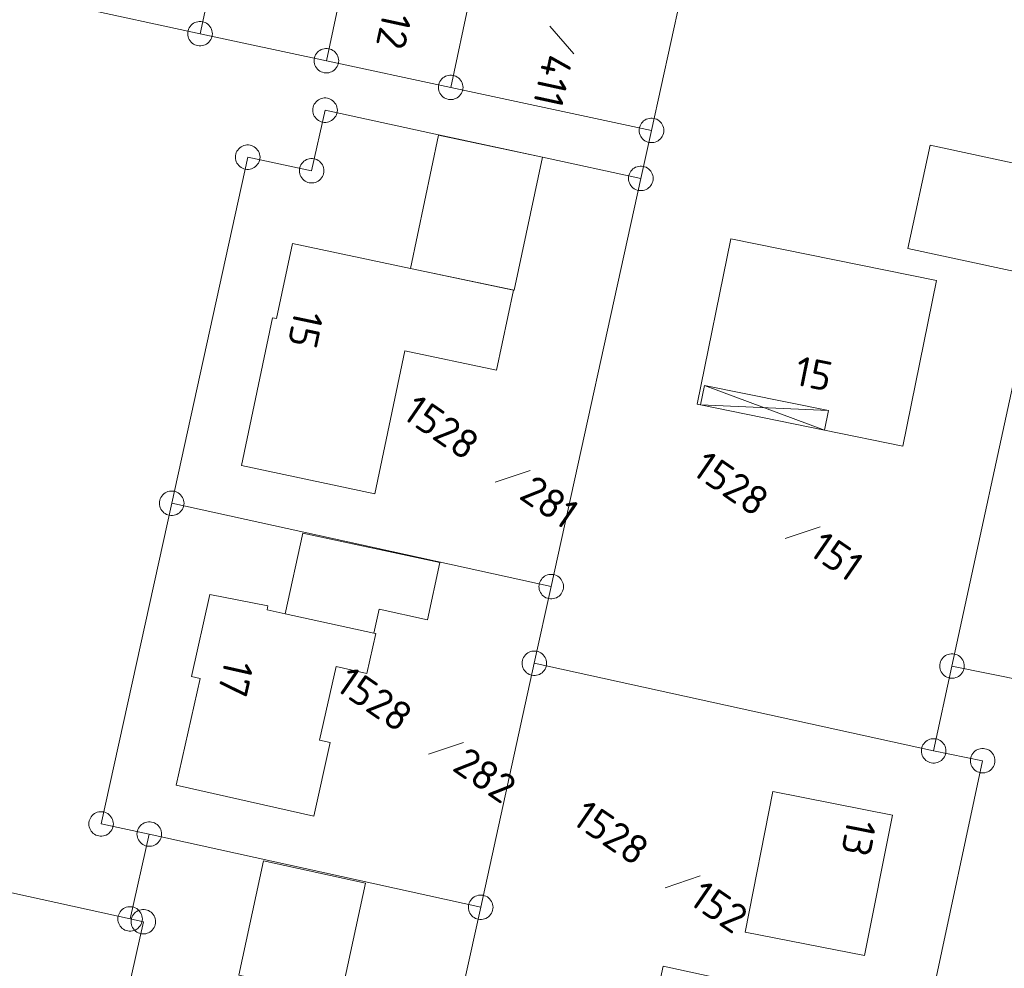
# Model space of a CAD drawing. Header units: metres. Extents: x 3425540 to 3446143, y 5432760 to 5444637.
# Tile 697 of 717: x 3445137 to 3445197, y 5435641 to 5435699. Entities that reach past the tile are written whole.
import ezdxf
from ezdxf.enums import TextEntityAlignment as Align

# ---------------------------------------------------------------- set-up
doc = ezdxf.new("R2010")
doc.units = ezdxf.units.M
for name, color, linetype, lineweight in [('B_Bestand', 9, 'Continuous', 18), ('B_Flurgrenzen', 9, 'Continuous', 18), ('B_Gleisachse', 9, 'Continuous', 25), ('Bestand_Neu_Strecke 3443', 9, 'Continuous', 18)]:
    doc.layers.add(name, color=color, linetype=linetype, lineweight=lineweight)
doc.styles.get("Standard").update_dxf_attribs({"font": 'isocpeur.ttf'})

msp = doc.modelspace()

# ---------------------------------------------------------------- linework, layer by layer
at = {"layer": 'B_Bestand'}
for p, q in [((3445178.608, 5435676.745), (3445185.928, 5435674.015)), ((3445178.365, 5435675.55), (3445185.928, 5435674.015)), ((3445178.365, 5435675.55), (3445186.168, 5435675.21))]:
    msp.add_line(p, q, dxfattribs=at)
for points in [[(3445160.659, 5435683.885), (3445162.373, 5435692.016), (3445168.71, 5435690.681), (3445166.995, 5435682.55), (3445160.659, 5435683.885)], [(3445198.864, 5435683.419), (3445200.22, 5435689.717), (3445192.377, 5435691.406), (3445191.021, 5435685.108), (3445198.864, 5435683.419)], [(3445158.485, 5435670.132), (3445160.327, 5435678.858), (3445165.922, 5435677.677), (3445166.952, 5435682.559), (3445160.659, 5435683.885), (3445153.461, 5435685.404), (3445152.495, 5435680.827), (3445152.25, 5435680.879), (3445150.344, 5435671.85), (3445158.485, 5435670.132)], [(3445186.168, 5435675.21), (3445185.928, 5435674.015), (3445190.719, 5435673.043), (3445192.771, 5435683.15), (3445180.217, 5435685.698), (3445178.165, 5435675.591), (3445178.365, 5435675.55), (3445178.608, 5435676.745), (3445186.168, 5435675.21)], [(3445153.02, 5435662.794), (3445154.086, 5435667.73), (3445162.459, 5435665.921), (3445161.707, 5435662.438), (3445158.75, 5435663.077), (3445158.436, 5435661.624)], [(3445146.36, 5435652.333), (3445154.762, 5435650.447), (3445155.77, 5435654.94), (3445155.113, 5435655.087), (3445156.12, 5435659.574), (3445157.999, 5435659.153), (3445158.548, 5435661.599), (3445158.436, 5435661.624), (3445153.02, 5435662.794), (3445151.907, 5435663.035), (3445151.959, 5435663.278), (3445148.42, 5435663.973), (3445147.303, 5435658.96), (3445147.821, 5435658.844), (3445146.36, 5435652.333)], [(3445188.381, 5435641.929), (3445190.071, 5435650.501), (3445182.769, 5435651.941), (3445181.079, 5435643.369), (3445188.381, 5435641.929)], [(3445150.179, 5435640.734), (3445152.98, 5435640.129), (3445156.413, 5435639.388), (3445157.92, 5435646.361), (3445151.686, 5435647.707), (3445150.179, 5435640.734)], [(3445181.895, 5435636.481), (3445182.63, 5435639.86), (3445176.082, 5435641.283), (3445175.347, 5435637.904), (3445181.895, 5435636.481)]]:
    msp.add_lwpolyline(points, dxfattribs=at)
for points, knots in [([(3445185.694, 5435750.747), (3445188.716, 5435748.583), (3445191.738, 5435746.419), (3445194.76, 5435744.255), (3445196.253, 5435743.186), (3445197.744, 5435742.112), (3445199.234, 5435741.038), (3445203.863, 5435737.702), (3445208.475, 5435734.341), (3445213.077, 5435730.967), (3445222.699, 5435723.913), (3445232.24, 5435716.75), (3445241.846, 5435709.674), (3445253.08, 5435701.4), (3445264.36, 5435693.19), (3445275.659, 5435685.003), (3445283.335, 5435679.441), (3445291.104, 5435674.012), (3445298.895, 5435668.608), (3445302.763, 5435665.926), (3445306.634, 5435663.244), (3445310.64, 5435660.775), (3445312.789, 5435659.451), (3445314.938, 5435658.126), (3445317.087, 5435656.801)], [0, 0, 0, 0, 0.06902, 0.06902, 0.06902, 0.103129, 0.103129, 0.103129, 0.209091, 0.209091, 0.209091, 0.430633, 0.430633, 0.430633, 0.689716, 0.689716, 0.689716, 0.865739, 0.865739, 0.865739, 0.953122, 0.953122, 0.953122, 1, 1, 1, 1]), ([(3445317.691, 5435657.684), (3445314.199, 5435659.95), (3445310.707, 5435662.216), (3445307.215, 5435664.482), (3445298.876, 5435669.893), (3445290.976, 5435675.952), (3445282.838, 5435681.661), (3445278.741, 5435684.535), (3445274.61, 5435687.362), (3445270.533, 5435690.264), (3445261.695, 5435696.555), (3445253.17, 5435703.273), (3445244.409, 5435709.669), (3445240.03, 5435712.867), (3445235.638, 5435716.046), (3445231.264, 5435719.251), (3445222.279, 5435725.835), (3445213.304, 5435732.431), (3445204.315, 5435739.009), (3445198.932, 5435742.949), (3445193.548, 5435746.889), (3445188.165, 5435750.828)], [0, 0, 0, 0, 0.078266, 0.078266, 0.078266, 0.265165, 0.265165, 0.265165, 0.359261, 0.359261, 0.359261, 0.563209, 0.563209, 0.563209, 0.665155, 0.665155, 0.665155, 0.874577, 0.874577, 0.874577, 1, 1, 1, 1])]:
    msp.add_open_spline(points, degree=3, knots=knots, dxfattribs=at)
at = {"layer": 'B_Flurgrenzen'}
for p, q in [((3445147.82, 5435698.219), (3445152.005, 5435717.713)), ((3445175.371, 5435692.31), (3445180.63, 5435716.38)), ((3445155.53, 5435696.569), (3445159.061, 5435713.036)), ((3445163.12, 5435694.94), (3445165.974, 5435708.269)), ((3445140.11, 5435699.879), (3445147.82, 5435698.219)), ((3445169.161, 5435698.685), (3445170.635, 5435696.984)), ((3445147.82, 5435698.219), (3445155.53, 5435696.569)), ((3445155.53, 5435696.569), (3445163.12, 5435694.94)), ((3445163.12, 5435694.94), (3445175.371, 5435692.31)), ((3445154.63, 5435689.849), (3445155.45, 5435693.549)), ((3445155.45, 5435693.549), (3445162.38, 5435692.049)), ((3445162.38, 5435692.049), (3445168.71, 5435690.681)), ((3445174.721, 5435689.38), (3445175.371, 5435692.31)), ((3445146.091, 5435669.549), (3445150.73, 5435690.679)), ((3445150.73, 5435690.679), (3445154.63, 5435689.849)), ((3445168.71, 5435690.681), (3445174.721, 5435689.38)), ((3445169.251, 5435664.459), (3445174.721, 5435689.38)), ((3445193.711, 5435659.61), (3445198.864, 5435683.419)), ((3445165.841, 5435670.826), (3445167.973, 5435671.543)), ((3445141.781, 5435649.969), (3445146.091, 5435669.549)), ((3445146.091, 5435669.549), (3445169.251, 5435664.459)), ((3445183.526, 5435667.392), (3445185.658, 5435668.109)), ((3445168.221, 5435659.779), (3445169.251, 5435664.459)), ((3445164.951, 5435644.879), (3445168.221, 5435659.779)), ((3445168.221, 5435659.779), (3445192.591, 5435654.43)), ((3445192.591, 5435654.43), (3445193.711, 5435659.61)), ((3445193.711, 5435659.61), (3445214.571, 5435655.3)), ((3445161.768, 5435654.228), (3445163.9, 5435654.945)), ((3445192.591, 5435654.43), (3445195.581, 5435653.83)), ((3445191.421, 5435634.41), (3445195.581, 5435653.83)), ((3445141.781, 5435649.969), (3445144.721, 5435649.349)), ((3445143.551, 5435644.169), (3445144.721, 5435649.349)), ((3445144.721, 5435649.349), (3445164.951, 5435644.879)), ((3445128.251, 5435647.529), (3445143.551, 5435644.169)), ((3445176.203, 5435646.073), (3445178.335, 5435646.791)), ((3445163.961, 5435640.379), (3445164.951, 5435644.879)), ((3445139.381, 5435621.389), (3445144.361, 5435643.999)), ((3445143.551, 5435644.169), (3445144.361, 5435643.999))]:
    msp.add_line(p, q, dxfattribs=at)
for points in [[(3445148.57, 5435698.219), (3445148.564, 5435698.313), (3445148.546, 5435698.402), (3445148.517, 5435698.497), (3445148.476, 5435698.579), (3445148.422, 5435698.656), (3445148.363, 5435698.733), (3445148.298, 5435698.798), (3445148.222, 5435698.851), (3445148.139, 5435698.898), (3445148.05, 5435698.928), (3445147.962, 5435698.951), (3445147.867, 5435698.963), (3445147.773, 5435698.963), (3445147.678, 5435698.951), (3445147.59, 5435698.928), (3445147.501, 5435698.898), (3445147.418, 5435698.851), (3445147.342, 5435698.798), (3445147.277, 5435698.733), (3445147.218, 5435698.656), (3445147.164, 5435698.579), (3445147.123, 5435698.497), (3445147.094, 5435698.402), (3445147.076, 5435698.313), (3445147.07, 5435698.219), (3445147.076, 5435698.125), (3445147.094, 5435698.036), (3445147.123, 5435697.941), (3445147.164, 5435697.859), (3445147.218, 5435697.782), (3445147.277, 5435697.705), (3445147.342, 5435697.64), (3445147.418, 5435697.587), (3445147.501, 5435697.54), (3445147.59, 5435697.51), (3445147.678, 5435697.487), (3445147.773, 5435697.475), (3445147.867, 5435697.475), (3445147.962, 5435697.487), (3445148.05, 5435697.51), (3445148.139, 5435697.54), (3445148.222, 5435697.587), (3445148.298, 5435697.64), (3445148.363, 5435697.705), (3445148.422, 5435697.782), (3445148.476, 5435697.859), (3445148.517, 5435697.941), (3445148.546, 5435698.036), (3445148.564, 5435698.125), (3445148.57, 5435698.219)], [(3445156.28, 5435696.569), (3445156.274, 5435696.663), (3445156.256, 5435696.752), (3445156.227, 5435696.847), (3445156.186, 5435696.929), (3445156.132, 5435697.006), (3445156.073, 5435697.083), (3445156.008, 5435697.148), (3445155.932, 5435697.201), (3445155.849, 5435697.248), (3445155.76, 5435697.278), (3445155.672, 5435697.301), (3445155.577, 5435697.313), (3445155.483, 5435697.313), (3445155.388, 5435697.301), (3445155.3, 5435697.278), (3445155.211, 5435697.248), (3445155.128, 5435697.201), (3445155.052, 5435697.148), (3445154.987, 5435697.083), (3445154.928, 5435697.006), (3445154.874, 5435696.929), (3445154.833, 5435696.847), (3445154.804, 5435696.752), (3445154.786, 5435696.663), (3445154.78, 5435696.569), (3445154.786, 5435696.475), (3445154.804, 5435696.386), (3445154.833, 5435696.291), (3445154.874, 5435696.209), (3445154.928, 5435696.132), (3445154.987, 5435696.055), (3445155.052, 5435695.99), (3445155.128, 5435695.937), (3445155.211, 5435695.89), (3445155.3, 5435695.86), (3445155.388, 5435695.837), (3445155.483, 5435695.825), (3445155.577, 5435695.825), (3445155.672, 5435695.837), (3445155.76, 5435695.86), (3445155.849, 5435695.89), (3445155.932, 5435695.937), (3445156.008, 5435695.99), (3445156.073, 5435696.055), (3445156.132, 5435696.132), (3445156.186, 5435696.209), (3445156.227, 5435696.291), (3445156.256, 5435696.386), (3445156.274, 5435696.475), (3445156.28, 5435696.569)], [(3445163.87, 5435694.94), (3445163.864, 5435695.034), (3445163.846, 5435695.123), (3445163.817, 5435695.218), (3445163.776, 5435695.3), (3445163.722, 5435695.377), (3445163.663, 5435695.454), (3445163.598, 5435695.519), (3445163.522, 5435695.572), (3445163.439, 5435695.619), (3445163.35, 5435695.649), (3445163.262, 5435695.672), (3445163.167, 5435695.684), (3445163.073, 5435695.684), (3445162.978, 5435695.672), (3445162.89, 5435695.649), (3445162.801, 5435695.619), (3445162.718, 5435695.572), (3445162.642, 5435695.519), (3445162.577, 5435695.454), (3445162.518, 5435695.377), (3445162.464, 5435695.3), (3445162.423, 5435695.218), (3445162.394, 5435695.123), (3445162.376, 5435695.034), (3445162.37, 5435694.94), (3445162.376, 5435694.846), (3445162.394, 5435694.757), (3445162.423, 5435694.662), (3445162.464, 5435694.58), (3445162.518, 5435694.503), (3445162.577, 5435694.426), (3445162.642, 5435694.361), (3445162.718, 5435694.308), (3445162.801, 5435694.261), (3445162.89, 5435694.231), (3445162.978, 5435694.208), (3445163.073, 5435694.196), (3445163.167, 5435694.196), (3445163.262, 5435694.208), (3445163.35, 5435694.231), (3445163.439, 5435694.261), (3445163.522, 5435694.308), (3445163.598, 5435694.361), (3445163.663, 5435694.426), (3445163.722, 5435694.503), (3445163.776, 5435694.58), (3445163.817, 5435694.662), (3445163.846, 5435694.757), (3445163.864, 5435694.846), (3445163.87, 5435694.94)], [(3445156.2, 5435693.549), (3445156.194, 5435693.643), (3445156.176, 5435693.732), (3445156.147, 5435693.827), (3445156.106, 5435693.909), (3445156.052, 5435693.986), (3445155.993, 5435694.063), (3445155.928, 5435694.128), (3445155.852, 5435694.181), (3445155.769, 5435694.228), (3445155.68, 5435694.258), (3445155.592, 5435694.281), (3445155.497, 5435694.293), (3445155.403, 5435694.293), (3445155.308, 5435694.281), (3445155.22, 5435694.258), (3445155.131, 5435694.228), (3445155.048, 5435694.181), (3445154.972, 5435694.128), (3445154.907, 5435694.063), (3445154.848, 5435693.986), (3445154.794, 5435693.909), (3445154.753, 5435693.827), (3445154.724, 5435693.732), (3445154.706, 5435693.643), (3445154.7, 5435693.549), (3445154.706, 5435693.455), (3445154.724, 5435693.366), (3445154.753, 5435693.271), (3445154.794, 5435693.189), (3445154.848, 5435693.112), (3445154.907, 5435693.035), (3445154.972, 5435692.97), (3445155.048, 5435692.917), (3445155.131, 5435692.87), (3445155.22, 5435692.84), (3445155.308, 5435692.817), (3445155.403, 5435692.805), (3445155.497, 5435692.805), (3445155.592, 5435692.817), (3445155.68, 5435692.84), (3445155.769, 5435692.87), (3445155.852, 5435692.917), (3445155.928, 5435692.97), (3445155.993, 5435693.035), (3445156.052, 5435693.112), (3445156.106, 5435693.189), (3445156.147, 5435693.271), (3445156.176, 5435693.366), (3445156.194, 5435693.455), (3445156.2, 5435693.549)], [(3445176.121, 5435692.31), (3445176.115, 5435692.404), (3445176.097, 5435692.493), (3445176.068, 5435692.588), (3445176.027, 5435692.67), (3445175.973, 5435692.747), (3445175.914, 5435692.824), (3445175.849, 5435692.889), (3445175.773, 5435692.942), (3445175.69, 5435692.989), (3445175.601, 5435693.019), (3445175.513, 5435693.042), (3445175.418, 5435693.054), (3445175.324, 5435693.054), (3445175.229, 5435693.042), (3445175.141, 5435693.019), (3445175.052, 5435692.989), (3445174.969, 5435692.942), (3445174.893, 5435692.889), (3445174.828, 5435692.824), (3445174.769, 5435692.747), (3445174.715, 5435692.67), (3445174.674, 5435692.588), (3445174.645, 5435692.493), (3445174.627, 5435692.404), (3445174.621, 5435692.31), (3445174.627, 5435692.216), (3445174.645, 5435692.127), (3445174.674, 5435692.032), (3445174.715, 5435691.95), (3445174.769, 5435691.873), (3445174.828, 5435691.796), (3445174.893, 5435691.731), (3445174.969, 5435691.678), (3445175.052, 5435691.631), (3445175.141, 5435691.601), (3445175.229, 5435691.578), (3445175.324, 5435691.566), (3445175.418, 5435691.566), (3445175.513, 5435691.578), (3445175.601, 5435691.601), (3445175.69, 5435691.631), (3445175.773, 5435691.678), (3445175.849, 5435691.731), (3445175.914, 5435691.796), (3445175.973, 5435691.873), (3445176.027, 5435691.95), (3445176.068, 5435692.032), (3445176.097, 5435692.127), (3445176.115, 5435692.216), (3445176.121, 5435692.31)], [(3445151.48, 5435690.679), (3445151.474, 5435690.773), (3445151.456, 5435690.862), (3445151.427, 5435690.957), (3445151.386, 5435691.039), (3445151.332, 5435691.116), (3445151.273, 5435691.193), (3445151.208, 5435691.258), (3445151.132, 5435691.311), (3445151.049, 5435691.358), (3445150.96, 5435691.388), (3445150.872, 5435691.411), (3445150.777, 5435691.423), (3445150.683, 5435691.423), (3445150.588, 5435691.411), (3445150.5, 5435691.388), (3445150.411, 5435691.358), (3445150.328, 5435691.311), (3445150.252, 5435691.258), (3445150.187, 5435691.193), (3445150.128, 5435691.116), (3445150.074, 5435691.039), (3445150.033, 5435690.957), (3445150.004, 5435690.862), (3445149.986, 5435690.773), (3445149.98, 5435690.679), (3445149.986, 5435690.585), (3445150.004, 5435690.496), (3445150.033, 5435690.401), (3445150.074, 5435690.319), (3445150.128, 5435690.242), (3445150.187, 5435690.165), (3445150.252, 5435690.1), (3445150.328, 5435690.047), (3445150.411, 5435690), (3445150.5, 5435689.97), (3445150.588, 5435689.947), (3445150.683, 5435689.935), (3445150.777, 5435689.935), (3445150.872, 5435689.947), (3445150.96, 5435689.97), (3445151.049, 5435690), (3445151.132, 5435690.047), (3445151.208, 5435690.1), (3445151.273, 5435690.165), (3445151.332, 5435690.242), (3445151.386, 5435690.319), (3445151.427, 5435690.401), (3445151.456, 5435690.496), (3445151.474, 5435690.585), (3445151.48, 5435690.679)], [(3445155.38, 5435689.849), (3445155.374, 5435689.943), (3445155.356, 5435690.032), (3445155.327, 5435690.127), (3445155.286, 5435690.209), (3445155.232, 5435690.286), (3445155.173, 5435690.363), (3445155.108, 5435690.428), (3445155.032, 5435690.481), (3445154.949, 5435690.528), (3445154.86, 5435690.558), (3445154.772, 5435690.581), (3445154.677, 5435690.593), (3445154.583, 5435690.593), (3445154.488, 5435690.581), (3445154.4, 5435690.558), (3445154.311, 5435690.528), (3445154.228, 5435690.481), (3445154.152, 5435690.428), (3445154.087, 5435690.363), (3445154.028, 5435690.286), (3445153.974, 5435690.209), (3445153.933, 5435690.127), (3445153.904, 5435690.032), (3445153.886, 5435689.943), (3445153.88, 5435689.849), (3445153.886, 5435689.755), (3445153.904, 5435689.666), (3445153.933, 5435689.571), (3445153.974, 5435689.489), (3445154.028, 5435689.412), (3445154.087, 5435689.335), (3445154.152, 5435689.27), (3445154.228, 5435689.217), (3445154.311, 5435689.17), (3445154.4, 5435689.14), (3445154.488, 5435689.117), (3445154.583, 5435689.105), (3445154.677, 5435689.105), (3445154.772, 5435689.117), (3445154.86, 5435689.14), (3445154.949, 5435689.17), (3445155.032, 5435689.217), (3445155.108, 5435689.27), (3445155.173, 5435689.335), (3445155.232, 5435689.412), (3445155.286, 5435689.489), (3445155.327, 5435689.571), (3445155.356, 5435689.666), (3445155.374, 5435689.755), (3445155.38, 5435689.849)], [(3445175.471, 5435689.38), (3445175.465, 5435689.474), (3445175.447, 5435689.563), (3445175.418, 5435689.658), (3445175.377, 5435689.74), (3445175.323, 5435689.817), (3445175.264, 5435689.894), (3445175.199, 5435689.959), (3445175.123, 5435690.012), (3445175.04, 5435690.059), (3445174.951, 5435690.089), (3445174.863, 5435690.112), (3445174.768, 5435690.124), (3445174.674, 5435690.124), (3445174.579, 5435690.112), (3445174.491, 5435690.089), (3445174.402, 5435690.059), (3445174.319, 5435690.012), (3445174.243, 5435689.959), (3445174.178, 5435689.894), (3445174.119, 5435689.817), (3445174.065, 5435689.74), (3445174.024, 5435689.658), (3445173.995, 5435689.563), (3445173.977, 5435689.474), (3445173.971, 5435689.38), (3445173.977, 5435689.286), (3445173.995, 5435689.197), (3445174.024, 5435689.102), (3445174.065, 5435689.02), (3445174.119, 5435688.943), (3445174.178, 5435688.866), (3445174.243, 5435688.801), (3445174.319, 5435688.748), (3445174.402, 5435688.701), (3445174.491, 5435688.671), (3445174.579, 5435688.648), (3445174.674, 5435688.636), (3445174.768, 5435688.636), (3445174.863, 5435688.648), (3445174.951, 5435688.671), (3445175.04, 5435688.701), (3445175.123, 5435688.748), (3445175.199, 5435688.801), (3445175.264, 5435688.866), (3445175.323, 5435688.943), (3445175.377, 5435689.02), (3445175.418, 5435689.102), (3445175.447, 5435689.197), (3445175.465, 5435689.286), (3445175.471, 5435689.38)], [(3445146.841, 5435669.549), (3445146.835, 5435669.643), (3445146.817, 5435669.732), (3445146.788, 5435669.827), (3445146.747, 5435669.909), (3445146.693, 5435669.986), (3445146.634, 5435670.063), (3445146.569, 5435670.128), (3445146.493, 5435670.181), (3445146.41, 5435670.228), (3445146.321, 5435670.258), (3445146.233, 5435670.281), (3445146.138, 5435670.293), (3445146.044, 5435670.293), (3445145.949, 5435670.281), (3445145.861, 5435670.258), (3445145.772, 5435670.228), (3445145.689, 5435670.181), (3445145.613, 5435670.128), (3445145.548, 5435670.063), (3445145.489, 5435669.986), (3445145.435, 5435669.909), (3445145.394, 5435669.827), (3445145.365, 5435669.732), (3445145.347, 5435669.643), (3445145.341, 5435669.549), (3445145.347, 5435669.455), (3445145.365, 5435669.366), (3445145.394, 5435669.271), (3445145.435, 5435669.189), (3445145.489, 5435669.112), (3445145.548, 5435669.035), (3445145.613, 5435668.97), (3445145.689, 5435668.917), (3445145.772, 5435668.87), (3445145.861, 5435668.84), (3445145.949, 5435668.817), (3445146.044, 5435668.805), (3445146.138, 5435668.805), (3445146.233, 5435668.817), (3445146.321, 5435668.84), (3445146.41, 5435668.87), (3445146.493, 5435668.917), (3445146.569, 5435668.97), (3445146.634, 5435669.035), (3445146.693, 5435669.112), (3445146.747, 5435669.189), (3445146.788, 5435669.271), (3445146.817, 5435669.366), (3445146.835, 5435669.455), (3445146.841, 5435669.549)], [(3445170.001, 5435664.459), (3445169.995, 5435664.553), (3445169.977, 5435664.642), (3445169.948, 5435664.737), (3445169.907, 5435664.819), (3445169.853, 5435664.896), (3445169.794, 5435664.973), (3445169.729, 5435665.038), (3445169.653, 5435665.091), (3445169.57, 5435665.138), (3445169.481, 5435665.168), (3445169.393, 5435665.191), (3445169.298, 5435665.203), (3445169.204, 5435665.203), (3445169.109, 5435665.191), (3445169.021, 5435665.168), (3445168.932, 5435665.138), (3445168.849, 5435665.091), (3445168.773, 5435665.038), (3445168.708, 5435664.973), (3445168.649, 5435664.896), (3445168.595, 5435664.819), (3445168.554, 5435664.737), (3445168.525, 5435664.642), (3445168.507, 5435664.553), (3445168.501, 5435664.459), (3445168.507, 5435664.365), (3445168.525, 5435664.276), (3445168.554, 5435664.181), (3445168.595, 5435664.099), (3445168.649, 5435664.022), (3445168.708, 5435663.945), (3445168.773, 5435663.88), (3445168.849, 5435663.827), (3445168.932, 5435663.78), (3445169.021, 5435663.75), (3445169.109, 5435663.727), (3445169.204, 5435663.715), (3445169.298, 5435663.715), (3445169.393, 5435663.727), (3445169.481, 5435663.75), (3445169.57, 5435663.78), (3445169.653, 5435663.827), (3445169.729, 5435663.88), (3445169.794, 5435663.945), (3445169.853, 5435664.022), (3445169.907, 5435664.099), (3445169.948, 5435664.181), (3445169.977, 5435664.276), (3445169.995, 5435664.365), (3445170.001, 5435664.459)], [(3445168.971, 5435659.779), (3445168.965, 5435659.873), (3445168.947, 5435659.962), (3445168.918, 5435660.057), (3445168.877, 5435660.139), (3445168.823, 5435660.216), (3445168.764, 5435660.293), (3445168.699, 5435660.358), (3445168.623, 5435660.411), (3445168.54, 5435660.458), (3445168.451, 5435660.488), (3445168.363, 5435660.511), (3445168.268, 5435660.523), (3445168.174, 5435660.523), (3445168.079, 5435660.511), (3445167.991, 5435660.488), (3445167.902, 5435660.458), (3445167.819, 5435660.411), (3445167.743, 5435660.358), (3445167.678, 5435660.293), (3445167.619, 5435660.216), (3445167.565, 5435660.139), (3445167.524, 5435660.057), (3445167.495, 5435659.962), (3445167.477, 5435659.873), (3445167.471, 5435659.779), (3445167.477, 5435659.685), (3445167.495, 5435659.596), (3445167.524, 5435659.501), (3445167.565, 5435659.419), (3445167.619, 5435659.342), (3445167.678, 5435659.265), (3445167.743, 5435659.2), (3445167.819, 5435659.147), (3445167.902, 5435659.1), (3445167.991, 5435659.07), (3445168.079, 5435659.047), (3445168.174, 5435659.035), (3445168.268, 5435659.035), (3445168.363, 5435659.047), (3445168.451, 5435659.07), (3445168.54, 5435659.1), (3445168.623, 5435659.147), (3445168.699, 5435659.2), (3445168.764, 5435659.265), (3445168.823, 5435659.342), (3445168.877, 5435659.419), (3445168.918, 5435659.501), (3445168.947, 5435659.596), (3445168.965, 5435659.685), (3445168.971, 5435659.779)], [(3445194.461, 5435659.61), (3445194.455, 5435659.704), (3445194.437, 5435659.793), (3445194.408, 5435659.888), (3445194.367, 5435659.97), (3445194.313, 5435660.047), (3445194.254, 5435660.124), (3445194.189, 5435660.189), (3445194.113, 5435660.242), (3445194.03, 5435660.289), (3445193.941, 5435660.319), (3445193.853, 5435660.342), (3445193.758, 5435660.354), (3445193.664, 5435660.354), (3445193.569, 5435660.342), (3445193.481, 5435660.319), (3445193.392, 5435660.289), (3445193.309, 5435660.242), (3445193.233, 5435660.189), (3445193.168, 5435660.124), (3445193.109, 5435660.047), (3445193.055, 5435659.97), (3445193.014, 5435659.888), (3445192.985, 5435659.793), (3445192.967, 5435659.704), (3445192.961, 5435659.61), (3445192.967, 5435659.516), (3445192.985, 5435659.427), (3445193.014, 5435659.332), (3445193.055, 5435659.25), (3445193.109, 5435659.173), (3445193.168, 5435659.096), (3445193.233, 5435659.031), (3445193.309, 5435658.978), (3445193.392, 5435658.931), (3445193.481, 5435658.901), (3445193.569, 5435658.878), (3445193.664, 5435658.866), (3445193.758, 5435658.866), (3445193.853, 5435658.878), (3445193.941, 5435658.901), (3445194.03, 5435658.931), (3445194.113, 5435658.978), (3445194.189, 5435659.031), (3445194.254, 5435659.096), (3445194.313, 5435659.173), (3445194.367, 5435659.25), (3445194.408, 5435659.332), (3445194.437, 5435659.427), (3445194.455, 5435659.516), (3445194.461, 5435659.61)], [(3445193.341, 5435654.43), (3445193.335, 5435654.524), (3445193.317, 5435654.613), (3445193.288, 5435654.708), (3445193.247, 5435654.79), (3445193.193, 5435654.867), (3445193.134, 5435654.944), (3445193.069, 5435655.009), (3445192.993, 5435655.062), (3445192.91, 5435655.109), (3445192.821, 5435655.139), (3445192.733, 5435655.162), (3445192.638, 5435655.174), (3445192.544, 5435655.174), (3445192.449, 5435655.162), (3445192.361, 5435655.139), (3445192.272, 5435655.109), (3445192.189, 5435655.062), (3445192.113, 5435655.009), (3445192.048, 5435654.944), (3445191.989, 5435654.867), (3445191.935, 5435654.79), (3445191.894, 5435654.708), (3445191.865, 5435654.613), (3445191.847, 5435654.524), (3445191.841, 5435654.43), (3445191.847, 5435654.336), (3445191.865, 5435654.247), (3445191.894, 5435654.152), (3445191.935, 5435654.07), (3445191.989, 5435653.993), (3445192.048, 5435653.916), (3445192.113, 5435653.851), (3445192.189, 5435653.798), (3445192.272, 5435653.751), (3445192.361, 5435653.721), (3445192.449, 5435653.698), (3445192.544, 5435653.686), (3445192.638, 5435653.686), (3445192.733, 5435653.698), (3445192.821, 5435653.721), (3445192.91, 5435653.751), (3445192.993, 5435653.798), (3445193.069, 5435653.851), (3445193.134, 5435653.916), (3445193.193, 5435653.993), (3445193.247, 5435654.07), (3445193.288, 5435654.152), (3445193.317, 5435654.247), (3445193.335, 5435654.336), (3445193.341, 5435654.43)], [(3445196.331, 5435653.83), (3445196.325, 5435653.924), (3445196.307, 5435654.013), (3445196.278, 5435654.108), (3445196.237, 5435654.19), (3445196.183, 5435654.267), (3445196.124, 5435654.344), (3445196.059, 5435654.409), (3445195.983, 5435654.462), (3445195.9, 5435654.509), (3445195.811, 5435654.539), (3445195.723, 5435654.562), (3445195.628, 5435654.574), (3445195.534, 5435654.574), (3445195.439, 5435654.562), (3445195.351, 5435654.539), (3445195.262, 5435654.509), (3445195.179, 5435654.462), (3445195.103, 5435654.409), (3445195.038, 5435654.344), (3445194.979, 5435654.267), (3445194.925, 5435654.19), (3445194.884, 5435654.108), (3445194.855, 5435654.013), (3445194.837, 5435653.924), (3445194.831, 5435653.83), (3445194.837, 5435653.736), (3445194.855, 5435653.647), (3445194.884, 5435653.552), (3445194.925, 5435653.47), (3445194.979, 5435653.393), (3445195.038, 5435653.316), (3445195.103, 5435653.251), (3445195.179, 5435653.198), (3445195.262, 5435653.151), (3445195.351, 5435653.121), (3445195.439, 5435653.098), (3445195.534, 5435653.086), (3445195.628, 5435653.086), (3445195.723, 5435653.098), (3445195.811, 5435653.121), (3445195.9, 5435653.151), (3445195.983, 5435653.198), (3445196.059, 5435653.251), (3445196.124, 5435653.316), (3445196.183, 5435653.393), (3445196.237, 5435653.47), (3445196.278, 5435653.552), (3445196.307, 5435653.647), (3445196.325, 5435653.736), (3445196.331, 5435653.83)], [(3445142.531, 5435649.969), (3445142.525, 5435650.063), (3445142.507, 5435650.152), (3445142.478, 5435650.247), (3445142.437, 5435650.329), (3445142.383, 5435650.406), (3445142.324, 5435650.483), (3445142.259, 5435650.548), (3445142.183, 5435650.601), (3445142.1, 5435650.648), (3445142.011, 5435650.678), (3445141.923, 5435650.701), (3445141.828, 5435650.713), (3445141.734, 5435650.713), (3445141.639, 5435650.701), (3445141.551, 5435650.678), (3445141.462, 5435650.648), (3445141.379, 5435650.601), (3445141.303, 5435650.548), (3445141.238, 5435650.483), (3445141.179, 5435650.406), (3445141.125, 5435650.329), (3445141.084, 5435650.247), (3445141.055, 5435650.152), (3445141.037, 5435650.063), (3445141.031, 5435649.969), (3445141.037, 5435649.875), (3445141.055, 5435649.786), (3445141.084, 5435649.691), (3445141.125, 5435649.609), (3445141.179, 5435649.532), (3445141.238, 5435649.455), (3445141.303, 5435649.39), (3445141.379, 5435649.337), (3445141.462, 5435649.29), (3445141.551, 5435649.26), (3445141.639, 5435649.237), (3445141.734, 5435649.225), (3445141.828, 5435649.225), (3445141.923, 5435649.237), (3445142.011, 5435649.26), (3445142.1, 5435649.29), (3445142.183, 5435649.337), (3445142.259, 5435649.39), (3445142.324, 5435649.455), (3445142.383, 5435649.532), (3445142.437, 5435649.609), (3445142.478, 5435649.691), (3445142.507, 5435649.786), (3445142.525, 5435649.875), (3445142.531, 5435649.969)], [(3445145.471, 5435649.349), (3445145.465, 5435649.443), (3445145.447, 5435649.532), (3445145.418, 5435649.627), (3445145.377, 5435649.709), (3445145.323, 5435649.786), (3445145.264, 5435649.863), (3445145.199, 5435649.928), (3445145.123, 5435649.981), (3445145.04, 5435650.028), (3445144.951, 5435650.058), (3445144.863, 5435650.081), (3445144.768, 5435650.093), (3445144.674, 5435650.093), (3445144.579, 5435650.081), (3445144.491, 5435650.058), (3445144.402, 5435650.028), (3445144.319, 5435649.981), (3445144.243, 5435649.928), (3445144.178, 5435649.863), (3445144.119, 5435649.786), (3445144.065, 5435649.709), (3445144.024, 5435649.627), (3445143.995, 5435649.532), (3445143.977, 5435649.443), (3445143.971, 5435649.349), (3445143.977, 5435649.255), (3445143.995, 5435649.166), (3445144.024, 5435649.071), (3445144.065, 5435648.989), (3445144.119, 5435648.912), (3445144.178, 5435648.835), (3445144.243, 5435648.77), (3445144.319, 5435648.717), (3445144.402, 5435648.67), (3445144.491, 5435648.64), (3445144.579, 5435648.617), (3445144.674, 5435648.605), (3445144.768, 5435648.605), (3445144.863, 5435648.617), (3445144.951, 5435648.64), (3445145.04, 5435648.67), (3445145.123, 5435648.717), (3445145.199, 5435648.77), (3445145.264, 5435648.835), (3445145.323, 5435648.912), (3445145.377, 5435648.989), (3445145.418, 5435649.071), (3445145.447, 5435649.166), (3445145.465, 5435649.255), (3445145.471, 5435649.349)], [(3445165.701, 5435644.879), (3445165.695, 5435644.973), (3445165.677, 5435645.062), (3445165.648, 5435645.157), (3445165.607, 5435645.239), (3445165.553, 5435645.316), (3445165.494, 5435645.393), (3445165.429, 5435645.458), (3445165.353, 5435645.511), (3445165.27, 5435645.558), (3445165.181, 5435645.588), (3445165.093, 5435645.611), (3445164.998, 5435645.623), (3445164.904, 5435645.623), (3445164.809, 5435645.611), (3445164.721, 5435645.588), (3445164.632, 5435645.558), (3445164.549, 5435645.511), (3445164.473, 5435645.458), (3445164.408, 5435645.393), (3445164.349, 5435645.316), (3445164.295, 5435645.239), (3445164.254, 5435645.157), (3445164.225, 5435645.062), (3445164.207, 5435644.973), (3445164.201, 5435644.879), (3445164.207, 5435644.785), (3445164.225, 5435644.696), (3445164.254, 5435644.601), (3445164.295, 5435644.519), (3445164.349, 5435644.442), (3445164.408, 5435644.365), (3445164.473, 5435644.3), (3445164.549, 5435644.247), (3445164.632, 5435644.2), (3445164.721, 5435644.17), (3445164.809, 5435644.147), (3445164.904, 5435644.135), (3445164.998, 5435644.135), (3445165.093, 5435644.147), (3445165.181, 5435644.17), (3445165.27, 5435644.2), (3445165.353, 5435644.247), (3445165.429, 5435644.3), (3445165.494, 5435644.365), (3445165.553, 5435644.442), (3445165.607, 5435644.519), (3445165.648, 5435644.601), (3445165.677, 5435644.696), (3445165.695, 5435644.785), (3445165.701, 5435644.879)], [(3445144.301, 5435644.169), (3445144.295, 5435644.263), (3445144.277, 5435644.352), (3445144.248, 5435644.447), (3445144.207, 5435644.529), (3445144.153, 5435644.606), (3445144.094, 5435644.683), (3445144.029, 5435644.748), (3445143.953, 5435644.801), (3445143.87, 5435644.848), (3445143.781, 5435644.878), (3445143.693, 5435644.901), (3445143.598, 5435644.913), (3445143.504, 5435644.913), (3445143.409, 5435644.901), (3445143.321, 5435644.878), (3445143.232, 5435644.848), (3445143.149, 5435644.801), (3445143.073, 5435644.748), (3445143.008, 5435644.683), (3445142.949, 5435644.606), (3445142.895, 5435644.529), (3445142.854, 5435644.447), (3445142.825, 5435644.352), (3445142.807, 5435644.263), (3445142.801, 5435644.169), (3445142.807, 5435644.075), (3445142.825, 5435643.986), (3445142.854, 5435643.891), (3445142.895, 5435643.809), (3445142.949, 5435643.732), (3445143.008, 5435643.655), (3445143.073, 5435643.59), (3445143.149, 5435643.537), (3445143.232, 5435643.49), (3445143.321, 5435643.46), (3445143.409, 5435643.437), (3445143.504, 5435643.425), (3445143.598, 5435643.425), (3445143.693, 5435643.437), (3445143.781, 5435643.46), (3445143.87, 5435643.49), (3445143.953, 5435643.537), (3445144.029, 5435643.59), (3445144.094, 5435643.655), (3445144.153, 5435643.732), (3445144.207, 5435643.809), (3445144.248, 5435643.891), (3445144.277, 5435643.986), (3445144.295, 5435644.075), (3445144.301, 5435644.169)], [(3445145.111, 5435643.999), (3445145.105, 5435644.093), (3445145.087, 5435644.182), (3445145.058, 5435644.277), (3445145.017, 5435644.359), (3445144.963, 5435644.436), (3445144.904, 5435644.513), (3445144.839, 5435644.578), (3445144.763, 5435644.631), (3445144.68, 5435644.678), (3445144.591, 5435644.708), (3445144.503, 5435644.731), (3445144.408, 5435644.743), (3445144.314, 5435644.743), (3445144.219, 5435644.731), (3445144.131, 5435644.708), (3445144.042, 5435644.678), (3445143.959, 5435644.631), (3445143.883, 5435644.578), (3445143.818, 5435644.513), (3445143.759, 5435644.436), (3445143.705, 5435644.359), (3445143.664, 5435644.277), (3445143.635, 5435644.182), (3445143.617, 5435644.093), (3445143.611, 5435643.999), (3445143.617, 5435643.905), (3445143.635, 5435643.816), (3445143.664, 5435643.721), (3445143.705, 5435643.639), (3445143.759, 5435643.562), (3445143.818, 5435643.485), (3445143.883, 5435643.42), (3445143.959, 5435643.367), (3445144.042, 5435643.32), (3445144.131, 5435643.29), (3445144.219, 5435643.267), (3445144.314, 5435643.255), (3445144.408, 5435643.255), (3445144.503, 5435643.267), (3445144.591, 5435643.29), (3445144.68, 5435643.32), (3445144.763, 5435643.367), (3445144.839, 5435643.42), (3445144.904, 5435643.485), (3445144.963, 5435643.562), (3445145.017, 5435643.639), (3445145.058, 5435643.721), (3445145.087, 5435643.816), (3445145.105, 5435643.905), (3445145.111, 5435643.999)]]:
    msp.add_lwpolyline(points, dxfattribs=at)
at = {"layer": 'B_Gleisachse'}
msp.add_arc((3418110.2, 5396088.131), 48008.096, 55.4881178, 55.6812389, dxfattribs=at)
at = {"layer": 'Bestand_Neu_Strecke 3443'}
for radius in [48012.446, 48011.946]:
    msp.add_arc((3418110.2, 5396088.131), radius, 55.4881178, 55.6812389, dxfattribs=at)

# ---------------------------------------------------------------- texts
at = {"layer": 'B_Bestand'}
for s, rotation, p in [('15', 258.09073, (3445154.259, 5435680.152)), ('15', 348.51884, (3445185.272, 5435677.461)), ('17', 257.34491, (3445149.991, 5435658.834)), ('13', 258.85414, (3445188.018, 5435649.108))]:
    msp.add_text(s, height=1.8, rotation=rotation, dxfattribs=at).set_placement(p, align=Align.MIDDLE)
at = {"layer": 'B_Flurgrenzen'}
for s, rotation, p in [('412', 257.79103, (3445159.278, 5435700.931)), ('411', 257.79103, (3445168.813, 5435697.073)), ('1528', 325.45427, (3445160.066, 5435674.802)), ('1528', 325.45427, (3445177.751, 5435671.368)), ('281', 325.45427, (3445167.2, 5435669.891)), ('151', 325.45427, (3445184.885, 5435666.457)), ('1528', 325.45427, (3445155.993, 5435658.204)), ('282', 325.45427, (3445163.127, 5435653.293)), ('1528', 325.45427, (3445170.428, 5435650.049)), ('152', 325.45427, (3445177.562, 5435645.138))]:
    msp.add_text(s, height=1.8, rotation=rotation, dxfattribs=at).set_placement(p)

doc.saveas('drawing.dxf')
